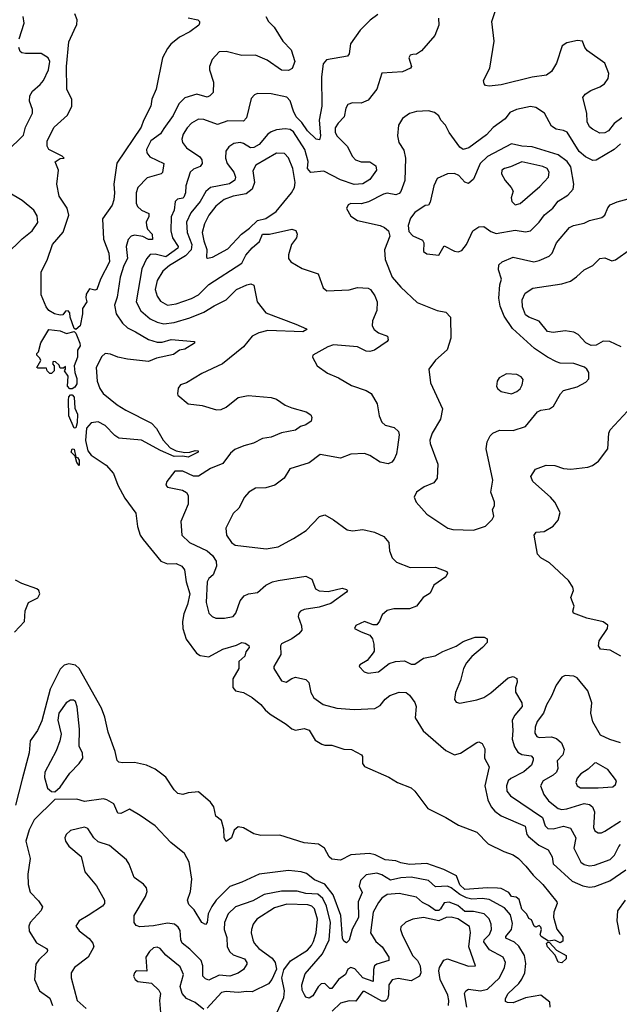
# Model space of a CAD drawing. Extents: x 1552033 to 1694788, y 811965 to 917215.
# Tile 574 of 632: x 1679591 to 1683058, y 880252 to 885946. Entities that reach past the tile are written whole.
import ezdxf

# ---------------------------------------------------------------- set-up
doc = ezdxf.new("R2010")
doc.units = 0

msp = doc.modelspace()

# ---------------------------------------------------------------- linework, layer by layer
at = {"layer": '0CON20XD'}
for points in [[(1680565, 885956.2), (1680620, 885945), (1680631.2, 885935), (1680631.2, 885925), (1680626, 885914), (1680574, 885875), (1680515, 885845.6), (1680464.4, 885805), (1680445, 885779.2), (1680416.5, 885725), (1680380, 885545), (1680354.6, 885485.4), (1680349.5, 885445), (1680306.8, 885363.2), (1680292.5, 885325), (1680153.2, 885116.8), (1680134.6, 884995.4), (1680139.2, 884945), (1680135, 884903.3), (1680125, 884872.5), (1680070, 884795), (1680076, 884676), (1680105.8, 884595), (1680110, 884545), (1680058, 884445), (1680036.7, 884385), (1680025, 884381.2), (1679995, 884390), (1679975, 884358.8), (1679972.6, 884337.4), (1679980, 884315), (1679954.5, 884275), (1679954.6, 884245), (1679940.8, 884175), (1679915, 884154.3), (1679905, 884160), (1679883.3, 884225), (1679881.7, 884251.7), (1679871.7, 884261.7), (1679855, 884260), (1679840, 884240), (1679825, 884236.7), (1679792.5, 884245), (1679760, 884265), (1679744, 884285), (1679716, 884355), (1679715, 884487.5), (1679748.8, 884555), (1679781.4, 884645), (1679842.9, 884717.1), (1679874.1, 884815), (1679866.3, 884856.3), (1679818.6, 884925), (1679804.7, 884994.7), (1679815.4, 885075.4), (1679796.7, 885123.3), (1679825, 885142.5), (1679847.5, 885145), (1679837, 885157), (1679760, 885195), (1679750, 885215), (1679750, 885245), (1679789.4, 885325), (1679866.5, 885393.5), (1679891.6, 885445), (1679891.9, 885485), (1679864, 885545), (1679861.1, 885675), (1679875, 885817.5), (1679905.9, 885885.9), (1679921.2, 885918.8), (1679922.7, 885945), (1679909.1, 885979.1)], [(1681660.8, 885975), (1681617.3, 885942.7), (1681559.6, 885885), (1681504.5, 885805.5), (1681495, 885747.5), (1681485.5, 885734.5), (1681365, 885712.9), (1681345, 885691.2), (1681336.1, 885615), (1681338.6, 885445), (1681322.2, 885365), (1681330, 885275), (1681325, 885251.2), (1681305, 885254.5), (1681255, 885303.9), (1681222.2, 885352.2), (1681189.1, 885385), (1681175, 885416)], [(1683071.8, 885378.2), (1683028.7, 885345), (1682995, 885303.8), (1682975, 885292.1), (1682945, 885288.9), (1682902, 885312), (1682885, 885326.9), (1682871.3, 885355), (1682869.2, 885405), (1682847.8, 885495), (1682861.4, 885515), (1682892.8, 885537.2), (1682945, 885556.9), (1682971.4, 885575), (1682993.6, 885605), (1682997.9, 885635), (1682974.4, 885694.4), (1682873.8, 885765), (1682858.8, 885785), (1682845, 885822.5), (1682816.2, 885826.2), (1682755, 885812.9), (1682727.1, 885795), (1682695.7, 885695), (1682665, 885646.2), (1682637.5, 885625), (1682555, 885613.8), (1682375, 885569.5), (1682305, 885560.9), (1682285, 885566), (1682275.7, 885575.7), (1682273.3, 885595), (1682309.5, 885665), (1682335, 885822.5), (1682320.5, 885935), (1682343.3, 886005)], [(1681013.3, 885965), (1681030, 885935), (1681062.3, 885902.3), (1681112, 885822), (1681161.3, 885771.3), (1681181.4, 885705), (1681166.4, 885663.6), (1681145, 885651.8), (1681105, 885653.3), (1681022.4, 885712.4), (1680955, 885740), (1680875, 885739.2), (1680785, 885761.9), (1680745, 885760), (1680704.2, 885715), (1680688.6, 885675), (1680688.6, 885655), (1680711.9, 885585), (1680709.2, 885525), (1680690.6, 885505), (1680675, 885498.8), (1680615, 885515.3), (1680545.6, 885494.4), (1680510.9, 885459.1), (1680477.4, 885392.6), (1680423.9, 885316.1), (1680405, 885286.4), (1680348.5, 885245), (1680323.3, 885195), (1680326.7, 885175), (1680343.6, 885153.6), (1680424.3, 885115), (1680416.9, 885063.1), (1680408.8, 885055), (1680328, 885032), (1680274.5, 884975), (1680263.8, 884945), (1680263.9, 884885), (1680271.5, 884865), (1680294.7, 884844.7), (1680337.5, 884825), (1680336.7, 884805), (1680323, 884777), (1680324.1, 884755), (1680330, 884735), (1680356, 884706), (1680358.5, 884675), (1680335, 884674.8), (1680302.8, 884692.8), (1680255, 884700), (1680235.3, 884694.7), (1680217.3, 884675), (1680206.9, 884635), (1680214, 884565), (1680193.6, 884525), (1680172.5, 884457.5), (1680155, 884342), (1680138.7, 884295), (1680149.3, 884245), (1680185, 884190.4), (1680215, 884163.1), (1680260.4, 884140.4), (1680335, 884096.8), (1680385, 884080.3), (1680415, 884080.9), (1680465.9, 884095.9), (1680602.5, 884085), (1680602.5, 884075), (1680545, 884041.4), (1680515, 884034), (1680479.4, 884010.6), (1680381.8, 883988.2), (1680335, 883970), (1680215, 883982.7), (1680159.2, 883995), (1680115, 884012.5), (1680084.3, 884015.7), (1680065, 883997.8), (1680033.9, 883935), (1680038.7, 883855), (1680055, 883812.9), (1680073.6, 883785), (1680155, 883719.7), (1680205, 883688.2), (1680352.6, 883612.6), (1680382.6, 883582.6), (1680420.4, 883515), (1680460.7, 883470.7), (1680495, 883453), (1680545, 883443.6), (1680575.3, 883444.7), (1680605.2, 883455.2), (1680622.7, 883452.7), (1680623.3, 883445), (1680565, 883415.2), (1680535, 883421), (1680485, 883419.4), (1680404.3, 883454.3), (1680295, 883514.5), (1680165, 883526.9), (1680141.9, 883541.9), (1680085, 883600), (1680045, 883620.2), (1680005, 883615.2), (1679977.1, 883582.9), (1679971.8, 883511.8), (1679985, 883451.8), (1680005, 883428.2), (1680090.1, 883370.1), (1680132.4, 883322.4), (1680157.8, 883255), (1680198.1, 883178.1), (1680261.7, 883091.7), (1680272.5, 883015), (1680288.2, 882965), (1680305, 882940), (1680407.9, 882815), (1680445, 882798.4), (1680495, 882800.9), (1680527.5, 882785), (1680544.4, 882765), (1680554, 882695), (1680574.1, 882625), (1680560.3, 882565), (1680539.3, 882510.7), (1680531.7, 882465), (1680534, 882425), (1680553.8, 882363.8), (1680612.3, 882282.3), (1680635, 882269), (1680685, 882261.2), (1680765, 882305.6), (1680845, 882329.5), (1680875, 882344.4), (1680895, 882340), (1680915, 882326.7), (1680917.1, 882315), (1680898.9, 882291.1), (1680892.5, 882265), (1680858.5, 882235), (1680858.3, 882195), (1680824.1, 882135), (1680823.1, 882085), (1680839.2, 882065), (1680885.8, 882055.8), (1680935, 882026.2), (1680985.5, 881985.5), (1681010.5, 881955), (1681039.3, 881929.3), (1681131.9, 881871.9), (1681165, 881844.4), (1681185, 881837.8), (1681235, 881846.7), (1681265, 881836.9), (1681300.3, 881780.3), (1681337, 881757), (1681355, 881750.8), (1681395, 881750.8), (1681465, 881728), (1681510, 881725), (1681567.5, 881695), (1681573.3, 881685), (1681573.3, 881645), (1681585, 881626.7), (1681725, 881566.2), (1681774.5, 881534.5), (1681855, 881504), (1681876.2, 881485), (1681951.2, 881385), (1682055, 881332.9), (1682127.6, 881287.6), (1682235, 881248.5), (1682300.2, 881180.2), (1682390, 881135), (1682445, 881116.7), (1682475, 881096), (1682518.3, 881051.7), (1682559.1, 880999.1), (1682615, 880945.8), (1682696.2, 880845), (1682698, 880835), (1682678.8, 880785), (1682677, 880757), (1682696.4, 880686.4), (1682731.7, 880641.7), (1682731.7, 880618.3), (1682715, 880607.5), (1682685, 880622.5), (1682648.3, 880618.3), (1682606, 880645), (1682600.6, 880655), (1682608.8, 880685), (1682605, 880697.5), (1682595, 880707.5), (1682575, 880697.5), (1682565, 880703.8), (1682550.7, 880740.7), (1682535, 880748.1), (1682523.4, 880773.4), (1682495, 880803.2), (1682478.8, 880858.8), (1682461.4, 880871.4), (1682435, 880874.8), (1682419.5, 880899.5), (1682375, 880921.1), (1682354.1, 880924.1), (1682295, 880926.6), (1682165, 880916.6), (1682135, 880943.1), (1682115.9, 880995.9), (1682042.6, 881032.6), (1681945, 881066.2), (1681845, 881060.2), (1681795, 881070.4), (1681765, 881081.3), (1681705, 881087.8), (1681646, 881116), (1681613.5, 881123.5), (1681505, 881116.7), (1681445, 881086.2), (1681395, 881092), (1681380.8, 881105), (1681353.1, 881155), (1681318.1, 881178.1), (1681235, 881186.4), (1681095, 881231.3), (1680985, 881229.1), (1680945, 881238.9), (1680885, 881273.1), (1680855, 881279.2), (1680831.3, 881258.7), (1680815, 881214), (1680785, 881193.3), (1680772.5, 881215), (1680771.9, 881265), (1680758.6, 881315), (1680725, 881340), (1680712.5, 881395), (1680695, 881421.4), (1680625, 881481.2), (1680565, 881475.8), (1680534.2, 881465.8), (1680505, 881471.4), (1680485, 881492), (1680436.5, 881566.5), (1680375, 881612.2), (1680325, 881634.6), (1680255, 881650.9), (1680185, 881648.8), (1680165, 881653.3), (1680155, 881662.5), (1680142.9, 881715), (1680101.6, 881825), (1680082.7, 881912.7), (1680063.5, 881965), (1679935, 882193.6), (1679914.3, 882214.3), (1679875, 882220.6), (1679847.4, 882212.6), (1679825, 882190.9), (1679767.8, 882075), (1679718.2, 881891.8), (1679694.5, 881835), (1679651.4, 881775), (1679645.6, 881705.6), (1679605.3, 881555), (1679566.7, 881403.3)], [(1679588.2, 885835), (1679616.5, 885925), (1679611.8, 885965)], [(1682012.5, 885955), (1682014.3, 885915), (1681992.2, 885855), (1681914.6, 885765.4), (1681885, 885745.7), (1681865, 885744.3), (1681849.5, 885740.5), (1681840, 885725), (1681856, 885675), (1681850, 885665), (1681805, 885644.3), (1681685, 885636.2), (1681655.3, 885544.7), (1681605, 885481.4), (1681565, 885463.6), (1681515, 885464.4), (1681488, 885455), (1681476.9, 885435), (1681467.1, 885385), (1681431.8, 885348.2), (1681415, 885320), (1681414.8, 885295), (1681425, 885273.8), (1681484.1, 885214.1), (1681515.3, 885155.3), (1681533.1, 885135), (1681565, 885123.1), (1681615, 885123.3), (1681650.7, 885100.7), (1681654.4, 885075), (1681615, 885022.5), (1681575, 884997.3), (1681525, 884992.5), (1681445, 885019.7), (1681349.4, 885069.4), (1681275, 885062.6), (1681255.2, 885085), (1681258.3, 885125), (1681240.5, 885195), (1681175, 885296.9), (1681155, 885310), (1681125, 885313.8), (1681075, 885309.1), (1681045, 885298.2), (1681025, 885283.3), (1680975, 885223.9), (1680945, 885206.8), (1680925, 885205.4), (1680885, 885230.8), (1680865, 885236.1), (1680829.8, 885230.2), (1680799.2, 885210.8), (1680782.2, 885185), (1680780, 885145), (1680791.1, 885115), (1680830, 885065), (1680838.9, 885035), (1680835, 885017.5), (1680803.1, 884996.9), (1680695, 884976.1), (1680667.6, 884952.4), (1680633.5, 884895), (1680580.5, 884829.5), (1680554.7, 884775), (1680558.7, 884715), (1680586.9, 884645), (1680582, 884615), (1680550.1, 884579.9), (1680457.8, 884525), (1680418.3, 884491.7), (1680385, 884437.1), (1680374.7, 884385.3), (1680386.5, 884346.5), (1680405, 884317.5), (1680445, 884296), (1680495, 884301.9), (1680585, 884332.9), (1680625, 884355.3), (1680684.8, 884415.2), (1680875, 884537.9), (1680898.9, 884585), (1680935, 884627.5), (1680977.2, 884662.8), (1680995, 884706), (1681035, 884705.7), (1681165, 884734.2), (1681187.7, 884727.7), (1681195.8, 884705.8), (1681190.6, 884685), (1681163.2, 884645), (1681145.6, 884585.6), (1681145.6, 884565), (1681159.2, 884545), (1681225, 884507.1), (1681316.8, 884476.8), (1681346, 884395), (1681367.1, 884377.1), (1681495, 884384.6), (1681545, 884397.5), (1681605, 884394.3), (1681618.6, 884385), (1681645, 884348.8), (1681657.1, 884315), (1681655.5, 884264.5), (1681631.1, 884205), (1681628.6, 884175), (1681640.8, 884155), (1681665, 884134.2), (1681716.7, 884115), (1681721.2, 884095), (1681716, 884085), (1681643.3, 884035), (1681615, 884027.1), (1681595, 884030), (1681544.6, 884054.6), (1681405, 884066.4), (1681372, 884055), (1681285, 884006), (1681283.3, 883995), (1681310, 883945), (1681371.3, 883901.3), (1681435, 883874.3), (1681510.2, 883830.2), (1681595, 883801.9), (1681623.6, 883783.6), (1681658.6, 883725), (1681670, 883655), (1681685, 883619.4), (1681705, 883600.5), (1681756.9, 883586.9), (1681780.6, 883565), (1681784.5, 883544.5), (1681776.1, 883473.9), (1681770, 883435), (1681755.4, 883404.6), (1681742.4, 883387.6), (1681721.9, 883378.1), (1681675, 883387.9), (1681616.2, 883426.2), (1681585, 883436.8), (1681505, 883434), (1681445, 883409.5), (1681328.1, 883431.9), (1681265, 883383.3), (1681152, 883348), (1681120, 883295), (1681066.2, 883255), (1681015, 883239.4), (1680953.8, 883236.2), (1680915, 883214.2), (1680890, 883185), (1680857.9, 883122.1), (1680825, 883090), (1680783.6, 883005), (1680786.4, 882965), (1680815, 882922.5), (1680837, 882907), (1681016.3, 882886.3), (1681085, 882898.5), (1681174.3, 882945.7), (1681247.3, 882992.7), (1681325, 883072.5), (1681355, 883081.9), (1681405, 883054.3), (1681485, 882996.7), (1681515, 882990.5), (1681575, 882997.3), (1681643.1, 882983.1), (1681697.2, 882957.2), (1681725, 882922.5), (1681729.2, 882875), (1681744.6, 882834.6), (1681769.7, 882809.7), (1681847.9, 882777.9), (1681995, 882780.4), (1682060, 882755), (1682063.8, 882745), (1682054, 882725), (1681985, 882675.8), (1681965, 882630), (1681924.3, 882605), (1681885.3, 882554.7), (1681845, 882539.6), (1681755, 882538.5), (1681715, 882530), (1681685.8, 882505), (1681671.3, 882468.7), (1681655, 882446.2), (1681635, 882446), (1681585, 882465.8), (1681535, 882442.5), (1681527.5, 882425), (1681565.8, 882405.8), (1681615.9, 882385.9), (1681630, 882365), (1681638, 882335), (1681640, 882295), (1681633.8, 882285), (1681600, 882240), (1681557.5, 882215), (1681553.8, 882205), (1681583.3, 882175), (1681605, 882168), (1681666.2, 882175), (1681727.1, 882222.9), (1681764.5, 882235.5), (1681815, 882238.5), (1681855, 882218.2), (1681875, 882218.5), (1681925, 882253.1), (1681992.6, 882267.4), (1682037.5, 882292.5), (1682115, 882322.5), (1682155, 882349.7), (1682185, 882361.6), (1682225, 882375.3), (1682276.7, 882375), (1682293.3, 882365), (1682293.8, 882345), (1682267.8, 882315), (1682205.8, 882264.2), (1682174, 882226), (1682157.2, 882195), (1682138.9, 882125), (1682110, 882055), (1682104.2, 882015), (1682115, 881998.8), (1682135, 881994), (1682235, 882012.7), (1682275, 882027.3), (1682315, 882053.8), (1682415, 882140), (1682445, 882148.1), (1682465, 882136.2), (1682467.8, 882115), (1682457.9, 882085), (1682457.4, 882057.4), (1682494.4, 881995), (1682496.8, 881975), (1682454.6, 881925), (1682438.5, 881895), (1682443.2, 881835), (1682438.4, 881785), (1682452, 881742), (1682471.1, 881711.1), (1682495, 881697.7), (1682548.5, 881688.5), (1682560.8, 881675), (1682560, 881665), (1682549.5, 881635), (1682505, 881595.9), (1682431.2, 881558.8), (1682415.4, 881545), (1682406.1, 881515), (1682408.2, 881485), (1682428, 881458), (1682613.1, 881333.1), (1682630, 881285), (1682645, 881268.8), (1682675, 881267.3), (1682735, 881283.2), (1682775, 881271.5), (1682805.8, 881215.7), (1682795.9, 881155)], [(1679517, 885183), (1679612, 885278), (1679625.2, 885324.8), (1679664.4, 885405), (1679665.6, 885425.6), (1679648.1, 885475), (1679648.9, 885505), (1679665, 885532), (1679709.8, 885570.2), (1679729.1, 885595), (1679758.2, 885655), (1679764.5, 885705), (1679755, 885725.6), (1679715, 885750.9), (1679625, 885749.6), (1679603.5, 885753.5), (1679592.7, 885762.7), (1679585.4, 885785.4)], [(1681175, 885416), (1681155, 885477.5), (1681135, 885497.9), (1681045, 885516.2), (1680965, 885520), (1680948.3, 885511.7), (1680929.7, 885490.3), (1680901.7, 885378.3), (1680885, 885358.9), (1680795, 885360.3), (1680735, 885340), (1680655, 885368.7), (1680625, 885371.5), (1680585, 885347.7), (1680559.3, 885320.7), (1680535.7, 885284.3), (1680529.1, 885255), (1680531.6, 885235), (1680556.1, 885205), (1680632, 885152), (1680643.1, 885135), (1680645.4, 885115), (1680634, 885096), (1680595, 885080.8), (1680576.5, 885065), (1680551.8, 884985), (1680549.1, 884945), (1680540.1, 884919.9), (1680535, 884913.4), (1680502.8, 884907.2), (1680490, 884895), (1680483.4, 884845), (1680467, 884805), (1680463.9, 884725), (1680475.2, 884685.2), (1680506.8, 884635), (1680505.1, 884624.9), (1680435, 884574.4), (1680375, 884589.6), (1680345, 884587.3), (1680325, 884563.3), (1680297.1, 884505), (1680264.7, 884315), (1680291.4, 884261.4), (1680346.1, 884216.1), (1680386, 884196), (1680425, 884188.1), (1680485, 884195.3), (1680575, 884221.2), (1680656.1, 884253.9), (1680715, 884291.2), (1680785, 884325.5), (1680844.8, 884385.2), (1680905, 884413.3), (1680927.5, 884417.5), (1680945, 884410), (1680964.3, 884314.3), (1681015, 884250), (1681186.9, 884185), (1681248.3, 884158.3), (1681250.8, 884155), (1681228.4, 884141.6), (1681025, 884149), (1680973.3, 884135), (1680935, 884116), (1680885, 884054.4), (1680764.2, 883955), (1680645, 883899.1), (1680555, 883845.4), (1680521.4, 883835), (1680507.8, 883815), (1680503, 883783), (1680505, 883773.8), (1680564.5, 883724.5), (1680645.5, 883715.5), (1680729.2, 883689.2), (1680755, 883691.4), (1680783.8, 883705), (1680855, 883761.1), (1680912.6, 883772.6), (1681045, 883761.4), (1681075, 883752), (1681125, 883717.5), (1681165, 883700.8), (1681247.9, 883677.9), (1681275, 883660), (1681280, 883645), (1681275.6, 883625), (1681245, 883602.9), (1681215, 883594), (1681185, 883571.5), (1681105, 883556.4), (1681045, 883532.6), (1680995, 883523.8), (1680943.3, 883496.7), (1680887.6, 883482.4), (1680835, 883459.6), (1680810.1, 883439.9), (1680765, 883379.1), (1680695, 883350.4), (1680625, 883307.1), (1680596.4, 883306.4), (1680533.9, 883336.1), (1680488.8, 883335), (1680441.8, 883275), (1680435.8, 883255), (1680445, 883242.5), (1680532.5, 883225), (1680555, 883211.2), (1680565.8, 883195), (1680565.6, 883145), (1680522.9, 883045), (1680527.5, 882965), (1680573.3, 882923.3), (1680674.3, 882874.3), (1680705, 882847.5), (1680726, 882815), (1680728.4, 882785), (1680708.7, 882735), (1680685, 882714.5), (1680674.3, 882695.7), (1680668.8, 882575), (1680683.8, 882513.8), (1680704.6, 882494.6), (1680725, 882485.6), (1680775, 882484.5), (1680824.4, 882495.6), (1680840, 882515), (1680865.3, 882584.7), (1680888.1, 882615), (1680913.7, 882626.4), (1680965, 882633.6), (1681015, 882675.7), (1681053.3, 882695), (1681085, 882702.9), (1681245, 882728.6), (1681280.5, 882710.5), (1681301.2, 882655), (1681323.4, 882643.4), (1681375, 882638.4), (1681455, 882658.2), (1681480.3, 882650.3), (1681486, 882645), (1681481.4, 882635), (1681390.6, 882569.4), (1681321.6, 882548.4), (1681236.2, 882535), (1681214.3, 882525), (1681204.4, 882515), (1681200.6, 882495), (1681220.7, 882440.7), (1681221.4, 882415), (1681205.7, 882395), (1681164.7, 882365.3), (1681105, 882335.8), (1681098.8, 882325), (1681100.8, 882275), (1681060.8, 882205), (1681060.8, 882195), (1681105, 882122), (1681132.5, 882115), (1681165, 882137.1), (1681185, 882143.3), (1681245, 882130.6), (1681263.3, 882113.3), (1681273.8, 882055), (1681292.5, 882025), (1681345.3, 881985.3), (1681425, 881964.6), (1681525, 881957.9), (1681645, 881963.5), (1681675, 881980.6), (1681705, 882017.1), (1681731.7, 882038.3), (1681785, 882056.5), (1681825, 882055.6), (1681845, 882040.6), (1681875, 881997.5), (1681882.9, 881975), (1681878.3, 881908.3), (1681924.5, 881834.5), (1682055, 881719.2), (1682105, 881695.8), (1682140, 881705), (1682235, 881766), (1682245, 881770), (1682265, 881761.2), (1682280.3, 881730.3), (1682279.4, 881675), (1682305.6, 881625.6), (1682279.7, 881515), (1682298, 881435), (1682317.1, 881395), (1682339, 881369), (1682375, 881342.7), (1682512.8, 881282.8), (1682522.9, 881235), (1682532.1, 881222.1), (1682592.3, 881172.3), (1682646.1, 881146.1), (1682670, 881105), (1682675.6, 881065), (1682785, 880963.8), (1682846.6, 880936.6), (1682885, 880930.3), (1682916.4, 880933.6), (1683004, 880966), (1683095, 881030.6)], [(1683065, 885228.5), (1683027.3, 885195), (1682925, 885133.8), (1682905, 885131.5), (1682862.3, 885152.3), (1682825, 885183.2), (1682755.7, 885295.7), (1682735, 885306), (1682693.7, 885313.7), (1682665, 885330.8), (1682624.5, 885405), (1682575, 885438.9), (1682545, 885443.3), (1682463, 885427), (1682425, 885409.4), (1682397.1, 885372.9), (1682327.6, 885322.4), (1682290.8, 885279.2), (1682188.8, 885205), (1682155, 885195.8), (1682135, 885208), (1682073.6, 885293.6), (1682053.8, 885335), (1682026.2, 885365), (1682015, 885390), (1681989.1, 885409.1), (1681955, 885418.6), (1681885.7, 885414.3), (1681845, 885404.3), (1681804.3, 885375), (1681781.2, 885335), (1681775.7, 885275), (1681783.3, 885235), (1681811.2, 885191.2), (1681821.8, 885145), (1681817.9, 885015), (1681795, 884952.5), (1681785, 884941.1), (1681765, 884933.5), (1681715, 884941.8), (1681695, 884937.1), (1681607.4, 884892.6), (1681565, 884880.5), (1681505, 884882.5), (1681489.2, 884875), (1681480, 884855), (1681505, 884810), (1681543.8, 884785), (1681675.5, 884755.5), (1681701.2, 884745), (1681724.2, 884725), (1681730.6, 884695), (1681700, 884615), (1681705, 884560), (1681745, 884456.9), (1681795, 884399.4), (1681889.8, 884309.8), (1682005, 884264.4), (1682055, 884254.2), (1682081.4, 884225), (1682082.9, 884105), (1682063.1, 884036.9), (1681995, 883978), (1681957.1, 883925), (1681966.6, 883846.6), (1682035.6, 883695), (1682023.5, 883635), (1681975.5, 883555), (1681962.5, 883515), (1681964.5, 883495), (1682008.6, 883375), (1682005.6, 883295), (1681985, 883267.1), (1681930, 883245), (1681885, 883213.8), (1681871.2, 883185), (1681883.8, 883155), (1681945, 883086), (1682066.7, 883005), (1682095, 882997.1), (1682215, 882994.4)], [(1682015, 884584.2), (1682045, 884637.5), (1682105, 884607.1), (1682125.7, 884604.3), (1682147.9, 884612.1), (1682175, 884646.2), (1682211.5, 884725), (1682245, 884748.5), (1682275, 884749.1), (1682315, 884721.8), (1682345, 884710), (1682455, 884729.7), (1682515, 884718.2), (1682544.7, 884725.3), (1682595.5, 884775), (1682625, 884817.3), (1682674.3, 884855.7), (1682705, 884896.1), (1682759.4, 884930.6), (1682790.5, 884965), (1682794.6, 884995), (1682777.1, 885095), (1682756.7, 885125), (1682704.7, 885164.7), (1682555, 885209.7), (1682495, 885214.3), (1682435, 885228.4), (1682295.6, 885155.6), (1682254.3, 885115), (1682215.8, 885024.3), (1682185, 884999.5), (1682165, 885006.4), (1682130.9, 885045), (1682105, 885056), (1682064.8, 885055.2), (1682005, 885027.5), (1681985, 884986), (1681965, 884890), (1681955, 884873.3), (1681935, 884872), (1681875, 884830.7), (1681851.5, 884798.5), (1681837.8, 884755), (1681841.9, 884721.9), (1681865, 884695.4), (1681920.7, 884670.7), (1681926.9, 884655), (1681926, 884605), (1681945, 884591.4), (1682015, 884584.2)], [(1680676.4, 884566.4), (1680705, 884573.3), (1680795, 884621.5), (1680873.8, 884705), (1680920.6, 884739.4), (1680965, 884784.7), (1681015, 884795.9), (1681073.3, 884836.7), (1681161.8, 884945), (1681179.6, 884975), (1681183.8, 885005), (1681170, 885085), (1681145, 885147.1), (1681121.3, 885171.3), (1681075, 885174.1), (1680956.1, 885105), (1680938, 885072), (1680948, 885005), (1680934.7, 884965), (1680900.5, 884939.5), (1680825, 884926), (1680774, 884906), (1680725, 884867.5), (1680683.9, 884815), (1680660, 884765), (1680645.3, 884715), (1680656.3, 884666.3), (1680672.1, 884617.9), (1680670.5, 884570.5), (1680676.4, 884566.4)], [(1682456, 884876), (1682485, 884883.1), (1682598, 884982), (1682648, 885035), (1682653.3, 885065), (1682640, 885085), (1682615, 885097.5), (1682495, 885124.5), (1682428.8, 885095), (1682393.8, 885086.2), (1682378, 885075), (1682375.8, 885055), (1682397.1, 885015), (1682433.1, 884975), (1682443.3, 884955), (1682433.1, 884915), (1682436, 884895), (1682456, 884876)], [(1679512.5, 884587.5), (1679605, 884679.1), (1679662.2, 884725), (1679695, 884772.5), (1679691.3, 884811.3), (1679672.5, 884845), (1679605, 884900.6), (1679525, 884949.2)], [(1682215, 882994.4), (1682283.8, 883016.2), (1682322.5, 883055), (1682332.5, 883075), (1682323.8, 883113.8), (1682335.7, 883135), (1682336.9, 883155), (1682314.2, 883214.2), (1682327, 883283), (1682287.3, 883465), (1682294.6, 883505), (1682310.8, 883539.2), (1682325.9, 883554.1), (1682365, 883572.9), (1682445, 883571.1), (1682516.2, 883593.8), (1682585, 883678), (1682605, 883687.5), (1682654.1, 883695.9), (1682678.3, 883711.7), (1682717.9, 883782.1), (1682735, 883801.2), (1682815, 883823.5), (1682865, 883848.9), (1682881.3, 883868.7), (1682882.2, 883905), (1682871.1, 883925), (1682856.2, 883936.2), (1682795, 883957.5), (1682715, 883960.6), (1682695, 883966.9), (1682643.6, 883993.6), (1682568.1, 884045), (1682440, 884160), (1682391.3, 884231.3), (1682369.2, 884289.2), (1682361.4, 884335), (1682366.9, 884413.1), (1682376.9, 884445), (1682359.1, 884499.1), (1682360.9, 884529.1), (1682380.8, 884545), (1682445, 884572.1), (1682563.6, 884546.4), (1682595, 884552.8), (1682651.9, 884578.1), (1682669.4, 884595), (1682694.4, 884655), (1682770.8, 884745), (1682793.8, 884756.2), (1682855, 884769.6), (1682885, 884785.4), (1682957.7, 884802.3), (1682974.3, 884815), (1682991.7, 884858.3), (1683005, 884875.8), (1683045, 884893.3), (1683164.6, 884925.4)], [(1683068.8, 884055), (1683003.3, 884085), (1682965, 884087.8), (1682925, 884064.2), (1682895, 884062.5), (1682865, 884077.5), (1682820, 884125), (1682795, 884138.8), (1682745, 884145.9), (1682675, 884136.9), (1682642.9, 884142.9), (1682595, 884201.6), (1682534.2, 884225), (1682515, 884239.4), (1682498.2, 884285), (1682496.5, 884325), (1682512.9, 884365), (1682557.2, 884392.8), (1682725, 884418.2), (1682775, 884434.6), (1682811.3, 884458.7), (1682855, 884500), (1682905.3, 884524.7), (1682945, 884564.2), (1682975, 884569.2), (1683015, 884552), (1683035, 884557.5), (1683121.7, 884618.3)], [(1679895, 883811.1), (1679881.7, 883811.7), (1679867.6, 883827.6), (1679871.2, 883885), (1679850, 883915), (1679856.7, 883925), (1679855, 883940), (1679845, 883930), (1679825, 883930), (1679818.3, 883948.3), (1679798.3, 883968.3), (1679785, 883970), (1679780, 883955), (1679790, 883945), (1679790, 883915), (1679775, 883900), (1679765, 883900), (1679750, 883915), (1679745, 883930), (1679695, 883930), (1679690, 883935), (1679712.5, 883975), (1679708.3, 883988.3), (1679690, 884005), (1679690, 884015), (1679700, 884025), (1679713.3, 884076.7), (1679760, 884155), (1679825, 884146.5), (1679861.7, 884131.7), (1679905, 884142.5), (1679915, 884132.9), (1679939.5, 884075), (1679940.3, 884059.7), (1679926, 884035), (1679926, 883995), (1679905.6, 883945), (1679909.4, 883905), (1679920.7, 883870.7), (1679920.5, 883839.5), (1679909.5, 883820.5), (1679895, 883811.1)], [(1682435, 883783.1), (1682465, 883795.7), (1682485, 883812), (1682496.9, 883835), (1682502, 883865), (1682490.3, 883880.3), (1682465, 883894.4), (1682405, 883898.8), (1682363.3, 883875), (1682351.2, 883855), (1682348, 883825), (1682355, 883811.2), (1682375, 883796), (1682435, 883783.1)], [(1679905, 883584.2), (1679875.3, 883655), (1679872.7, 883745), (1679875.6, 883764.4), (1679885, 883776), (1679895, 883776), (1679905, 883763.3), (1679909.1, 883699.1), (1679925.5, 883665), (1679923.2, 883615), (1679915, 883586.2), (1679905, 883584.2)], [(1683065.8, 882265.8), (1683005, 882299.5), (1682950, 882305), (1682936.9, 882325), (1682940.6, 882355), (1682988.8, 882425), (1682991.2, 882445), (1682965, 882463.8), (1682870, 882485), (1682793.3, 882515), (1682790, 882525), (1682796.2, 882555), (1682778.5, 882605), (1682792.5, 882645), (1682790, 882665), (1682763.2, 882703.2), (1682655, 882804.2), (1682605, 882833.3), (1682585.8, 882855.8), (1682566, 882965), (1682577.5, 882982.5), (1682622.9, 882987.1), (1682675, 883017.5), (1682705, 883052.5), (1682716.1, 883096.1), (1682685.8, 883155), (1682660, 883185), (1682557.1, 883275), (1682545.7, 883305), (1682573.8, 883346.2), (1682635, 883370.8), (1682685, 883368.1), (1682735, 883350.6), (1682777.3, 883347.3), (1682875, 883357.5), (1682902.7, 883367.3), (1682937, 883393), (1682990.8, 883465), (1682997.5, 883555), (1683005, 883573.3), (1683105, 883682.5)], [(1679935, 883367.5), (1679921.5, 883385), (1679911.2, 883421.2), (1679888.1, 883445), (1679895, 883463.8), (1679905, 883462), (1679916.2, 883416.2), (1679925, 883413.8), (1679935, 883398), (1679935, 883367.5)], [(1679560.9, 882405), (1679618.9, 882465), (1679623.4, 882526.6), (1679642, 882575), (1679696.4, 882603.6), (1679708, 882625), (1679702, 882645), (1679690, 882655), (1679602.5, 882685), (1679566.7, 882705)], [(1683064, 881765), (1683002.9, 881782.9), (1682948.9, 881808.9), (1682903.9, 881885), (1682892.9, 881935), (1682900, 881995), (1682875, 882065.5), (1682815, 882140), (1682795, 882149.2), (1682745, 882153.8), (1682726.1, 882143.9), (1682691.9, 882098.1), (1682665, 882033.8), (1682636.2, 881983.8), (1682618.9, 881935), (1682582.6, 881887.4), (1682570.7, 881855), (1682570.2, 881820.2), (1682581.2, 881801.2), (1682595.3, 881795.3), (1682665, 881798.7), (1682695, 881788.6), (1682723.4, 881765), (1682738.8, 881725), (1682732.1, 881695), (1682699.3, 881660.7), (1682701.6, 881615), (1682694.7, 881595), (1682675, 881576.6), (1682617.5, 881545), (1682603.1, 881515), (1682621.2, 881465), (1682648.1, 881428.1), (1682704.7, 881384.7), (1682725, 881379.1), (1682755, 881382.2), (1682855, 881414.4), (1682885, 881407.5), (1682902.7, 881395), (1682915.3, 881365), (1682908.6, 881275), (1682916.2, 881255), (1682935, 881244.2), (1682955, 881244.4), (1682975, 881254.2), (1683065, 881310.8)], [(1679795, 881481.2), (1679825, 881507.5), (1679881.5, 881588.5), (1679935.7, 881645), (1679955.6, 881675), (1679954.3, 881705), (1679934.3, 881745), (1679935.8, 881844.2), (1679923, 881973), (1679914, 882004), (1679901.7, 882011.7), (1679885, 882010.6), (1679859.6, 881995), (1679817.5, 881935), (1679811.4, 881895), (1679830.6, 881815), (1679823.7, 881776.3), (1679801.1, 881718.9), (1679735.6, 881595), (1679734.5, 881564.5), (1679752.5, 881502.5), (1679775, 881483.8), (1679795, 881481.2)], [(1682833.1, 881503.1), (1682935, 881504.6), (1683021.1, 881508.9), (1683036.4, 881523.6), (1683040.8, 881545), (1682990.7, 881610.7), (1682925, 881648.5), (1682913.8, 881646.2), (1682877.6, 881612.4), (1682835, 881585.7), (1682815, 881560.8), (1682806.5, 881535), (1682813.3, 881515), (1682833.1, 881503.1)], [(1682657.6, 880235), (1682655.9, 880265), (1682605, 880305.4), (1682515, 880290.2), (1682445, 880261.1), (1682412.2, 880262.2), (1682399.3, 880269.3), (1682400, 880285), (1682415.5, 880315), (1682477.1, 880372.9), (1682495, 880397.5), (1682510.8, 880435), (1682518.1, 880488.1), (1682509.2, 880535), (1682477.8, 880587.8), (1682451.2, 880611.2), (1682401.2, 880635), (1682401.8, 880645), (1682434.7, 880685), (1682441.1, 880718.9), (1682429.1, 880769.1), (1682395, 880810.3), (1682305, 880858.5), (1682265, 880864.5), (1682205, 880860.2), (1682175, 880868), (1682136.5, 880886.5), (1682085, 880926.7), (1682065.2, 880935.2), (1681995, 880931.6), (1681955, 880967.3), (1681855, 880988.3), (1681795, 880983.9), (1681735, 880969.2), (1681685, 881001.8), (1681655, 881010.9), (1681595, 881000.6), (1681562.1, 880967.9), (1681553.5, 880935), (1681570.8, 880899.2), (1681548.7, 880845), (1681549.8, 880755), (1681512.5, 880687.5), (1681496.2, 880623.8), (1681481.4, 880608.6), (1681465, 880616.5), (1681457.3, 880635), (1681448.3, 880765), (1681403.5, 880885), (1681355, 880946.8), (1681295, 880972.8), (1681248.5, 881008.5), (1681219.1, 881019.1), (1681145, 881026.7), (1680975, 881005.6), (1680875, 880958.9), (1680805, 880934.4), (1680727.2, 880855), (1680702.2, 880817.8), (1680680.4, 880775), (1680674.2, 880725), (1680665, 880712.9), (1680643.5, 880725), (1680599, 880799), (1680569.6, 880829.6), (1680561.4, 880855), (1680579.4, 880905), (1680585.5, 880975.5), (1680570.8, 881075), (1680543.8, 881125), (1680465, 881188.1), (1680375, 881284.4), (1680288.1, 881345), (1680225, 881380), (1680175, 881356.4), (1680157.4, 881357.4), (1680135, 881410.6), (1680095, 881435.5), (1680075, 881440.4), (1679965, 881424.7), (1679922.2, 881437.8), (1679795, 881436.7), (1679675, 881318.8), (1679645, 881261.2), (1679626.2, 881195), (1679651.4, 881095), (1679638.5, 881005), (1679640, 880945), (1679651.1, 880901.1), (1679700.2, 880850.2), (1679722.9, 880815), (1679715.6, 880795), (1679650.6, 880725), (1679643.3, 880705), (1679645.6, 880675), (1679688.2, 880608.2), (1679745, 880575.6), (1679752.5, 880565), (1679750, 880555), (1679700.7, 880509.3), (1679684.6, 880485), (1679677.4, 880395), (1679705, 880330), (1679765, 880288), (1679780, 880245)], [(1682176.7, 880235), (1682163.3, 880315), (1682170, 880330), (1682185, 880340), (1682255, 880329.3), (1682295, 880340.6), (1682366.1, 880405), (1682394.7, 880465), (1682399.1, 880495), (1682387.1, 880525), (1682307.5, 880567.5), (1682273.8, 880613.8), (1682275.8, 880625), (1682306.9, 880655), (1682318.8, 880685), (1682317.3, 880715), (1682305, 880745.6), (1682275.9, 880775.9), (1682215, 880789.5), (1682165, 880788.7), (1682125, 880824), (1682075, 880842.7), (1682045, 880839.7), (1682025, 880804.4), (1682014.4, 880795.6), (1681995, 880793.9), (1681955, 880824.2), (1681920.7, 880840.7), (1681885, 880872.1), (1681785, 880892.9), (1681715, 880886.9), (1681684.7, 880865.3), (1681665, 880840.6), (1681634.7, 880785), (1681618.9, 880665), (1681650.8, 880615), (1681686.7, 880585), (1681724.4, 880525), (1681725.7, 880505), (1681655.8, 880484.3), (1681641.8, 880475), (1681635.7, 880454.3), (1681635, 880384.3), (1681574.7, 880404.7), (1681528, 880458), (1681505, 880464.6), (1681488.5, 880455), (1681474.7, 880425.3), (1681434.2, 880395.8), (1681395, 880344.6), (1681385, 880344.6), (1681355, 880372.3), (1681335, 880371.2), (1681316.3, 880353.7), (1681285, 880301.4), (1681265, 880287.5), (1681245, 880294), (1681237, 880307), (1681224, 880335), (1681221.9, 880365), (1681242.2, 880427.8), (1681341.2, 880545), (1681379.4, 880625), (1681387.8, 880725), (1681365, 880819.1), (1681343.7, 880865), (1681315, 880889.8), (1681245, 880893.5), (1681195, 880905.7), (1681105, 880906.8), (1681005, 880887), (1680938.7, 880851.3), (1680837.8, 880815), (1680795.9, 880775), (1680775.2, 880725), (1680773.1, 880685), (1680787.7, 880637.7), (1680790.5, 880585), (1680805, 880555.5), (1680825, 880537.5), (1680890.8, 880515), (1680904, 880495), (1680904, 880485), (1680885, 880454.2), (1680855, 880431.5), (1680805, 880414.6), (1680745, 880420.3), (1680685, 880392.5), (1680665, 880400), (1680650.4, 880415), (1680650.3, 880475), (1680639.4, 880505), (1680575, 880570.4), (1680531.1, 880605), (1680522.2, 880625), (1680518.9, 880678.9), (1680507.7, 880697.7), (1680485.8, 880715.7), (1680445, 880721.1), (1680365, 880705.3), (1680285, 880699.4), (1680265, 880707.5), (1680253.6, 880725), (1680252.5, 880765), (1680318.5, 880875), (1680327.8, 880905), (1680324.2, 880925), (1680306.4, 880946.4), (1680252, 880985), (1680223, 881063), (1680207.8, 881087.8), (1680110.5, 881170.5), (1680045, 881190.9), (1680020, 881215), (1679985, 881269.4), (1679965, 881276.2), (1679885, 881257.8), (1679859.2, 881235), (1679851.4, 881215), (1679855.7, 881195), (1679875, 881167.5), (1679946.4, 881106.4), (1679967.6, 881017.6), (1680035, 880937.1), (1680081.8, 880855), (1680082.2, 880835), (1680070.6, 880819.4), (1679986, 880765), (1679934, 880735), (1679915.8, 880705), (1679935, 880677.5), (1679993, 880633), (1680013.3, 880605), (1680018.8, 880585), (1679986, 880525), (1679908.6, 880465), (1679888.6, 880435), (1679888, 880405), (1679922.5, 880275), (1679975, 880228.8)], [(1682795.9, 881155), (1682835.5, 881075), (1682855, 881060.8), (1682885, 881052.5), (1682915, 881056.2), (1683005, 881090.3), (1683030.3, 881115), (1683055.2, 881165), (1683065, 881176)], [(1683091.8, 880855), (1683047.4, 880792.6), (1683043.2, 880735), (1683059.3, 880655)], [(1681061, 880165), (1681118, 880292), (1681121.1, 880331.1), (1681106.9, 880405), (1681118.1, 880451.9), (1681156.4, 880503.6), (1681255, 880566.3), (1681278.5, 880591.5), (1681290.6, 880615), (1681305.2, 880665), (1681312, 880745), (1681295.3, 880805), (1681280.3, 880820.3), (1681257.7, 880827.7), (1681135, 880830.5), (1681065, 880809.3), (1680962, 880745), (1680940, 880715), (1680931.2, 880685), (1680928.8, 880665), (1680938, 880625), (1680946, 880605), (1680973.8, 880575), (1681050, 880520)], [(1682069.7, 880245), (1682072.8, 880275), (1682066.2, 880305), (1682021.7, 880395), (1682015.3, 880445), (1682018.4, 880465), (1682043.1, 880506.9), (1682065, 880515.8), (1682185, 880472.5), (1682226.2, 880475), (1682188.4, 880585), (1682196.9, 880666.9), (1682191.4, 880701.4), (1682125, 880747), (1682085, 880756.5), (1682056.2, 880753.8), (1682015, 880734.2), (1681926.7, 880753.3), (1681865, 880744.5), (1681823, 880727), (1681795, 880701.2), (1681792.5, 880685), (1681803.1, 880655), (1681862.8, 880535), (1681891.2, 880505), (1681906.7, 880475), (1681910.2, 880435), (1681902.5, 880415), (1681855, 880387.8), (1681778.5, 880401.5), (1681745, 880393.8), (1681725.3, 880365), (1681724, 880305), (1681716.7, 880283.3), (1681705, 880271), (1681685, 880269.8), (1681585, 880326), (1681575, 880326.2), (1681535, 880271.2), (1681495, 880272.1), (1681445, 880259.1), (1681398, 880212)], [(1680655, 880221.4), (1680605, 880262.2), (1680555, 880285.4), (1680531.2, 880315), (1680518.5, 880355), (1680538.9, 880425), (1680519, 880469), (1680436.7, 880536.8), (1680402.5, 880575), (1680385, 880582.2), (1680365, 880578.1), (1680341.9, 880558.1), (1680319.4, 880525), (1680325.9, 880444.1), (1680265, 880446), (1680253.8, 880435), (1680248.8, 880415), (1680258.8, 880395), (1680273.8, 880385), (1680353.6, 880373.6), (1680394.8, 880334.8), (1680404.7, 880315), (1680399.7, 880275), (1680404.5, 880204.5)], [(1682725, 880492), (1682705, 880495.7), (1682686.1, 880536.1), (1682642.5, 880585), (1682636.7, 880603.3), (1682645, 880612.5), (1682655, 880610), (1682695, 880566), (1682750, 880535), (1682750, 880515), (1682725, 880492)], [(1681050, 880520), (1681068.1, 880495), (1681075.8, 880455), (1681049.5, 880395), (1681029, 880371), (1680935, 880323.5), (1680905, 880326.8), (1680855, 880320.8), (1680785, 880326.2), (1680758.7, 880321.4), (1680675, 880229.3)]]:
    msp.add_lwpolyline(points, dxfattribs=at)

doc.saveas('drawing.dxf')
